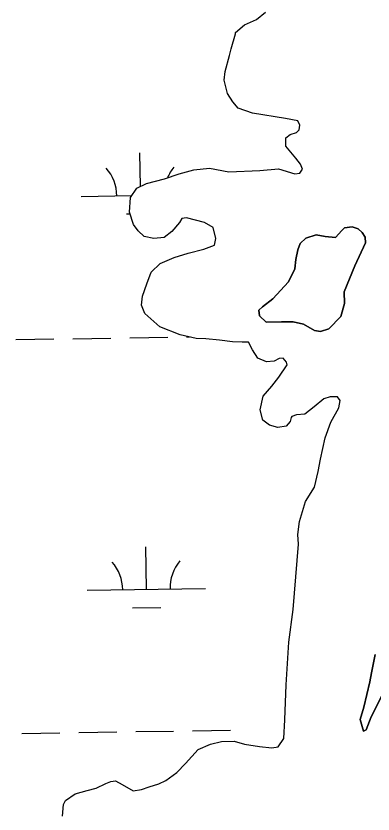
# Model space of a CAD drawing. Extents: x 3807117 to 3845308, y 337856 to 363736.
# Drawn here: x 3814495 to 3814796, y 348381 to 349055 of the extents above; entities that cross this region are included whole.
import ezdxf

# ---------------------------------------------------------------- set-up
doc = ezdxf.new("R2010")
doc.units = 0
doc.layers.add('V-TOPO-SHOR', color=7, linetype='Continuous')
doc.layers.add('V-WETL-SWMP', color=7, linetype='Continuous')

msp = doc.modelspace()

# ---------------------------------------------------------------- linework, layer by layer
at = {"layer": 'V-TOPO-SHOR'}
for points in [[(3814611.4, 348867.17), (3814603.3, 348869.07), (3814598.16, 348873.82), (3814594.19, 348879.12), (3814590.9, 348889.64), (3814591.71, 348901.83), (3814597.09, 348909.87), (3814605.3, 348913.79), (3814620.48, 348917.57), (3814632.77, 348921.99), (3814645.03, 348925.25), (3814658.43, 348926.74), (3814674.64, 348923.54), (3814700.82, 348924.8), (3814716.54, 348926.25), (3814730.41, 348921.92), (3814734.49, 348922.42), (3814736.88, 348925.87), (3814735.21, 348929.97), (3814731.24, 348935.27), (3814722.71, 348945.31), (3814722.84, 348952.28), (3814726.38, 348955.12), (3814731.64, 348956.77), (3814734.01, 348959.05), (3814734.66, 348963.11), (3814732.98, 348966.62), (3814722.56, 348968.56), (3814694.75, 348973.15), (3814682.62, 348977.44), (3814678.07, 348982.76), (3814673.55, 348989.82), (3814670.85, 349000.91), (3814671.57, 349008.45), (3814675.31, 349021.75), (3814676.58, 349027.54), (3814680.3, 349040.26), (3814680.32, 349041.42), (3814688, 349047.67), (3814697.96, 349052.13), (3814705.63, 349058.39)], [(3814534.33, 348379.23), (3814535.09, 348389.09), (3814536.9, 348392.55), (3814545.14, 348398.21), (3814555.07, 348400.93), (3814562.67, 348403.11), (3814570.88, 348407.03), (3814574.98, 348408.69), (3814579.05, 348409.2), (3814584.81, 348406.19), (3814594.01, 348400.78), (3814601, 348401.82), (3814607.44, 348404.02), (3814615.63, 348406.77), (3814621.49, 348409.57), (3814630.92, 348416.37), (3814638.03, 348423.79), (3814648.71, 348435.8), (3814659.26, 348440.25), (3814668.6, 348442.41), (3814679.07, 348442.79), (3814687.74, 348440.31), (3814700.49, 348438.32), (3814710.93, 348436.97), (3814716.18, 348438.03), (3814720.96, 348444.92), (3814721.83, 348460.6), (3814722.96, 348490.22), (3814725.37, 348526.21), (3814728.8, 348554.04), (3814733.31, 348609.17), (3814732.88, 348617.32), (3814734.25, 348628.33), (3814739.21, 348645.1), (3814746.99, 348657.16), (3814750.14, 348670.47), (3814752.08, 348680.89), (3814755.9, 348698.84), (3814760.8, 348712.12), (3814767.42, 348724.2), (3814768.7, 348730.57), (3814766.43, 348733.52), (3814760.04, 348733.64), (3814754.77, 348731.99), (3814746.51, 348725.17), (3814738.84, 348718.92), (3814731.85, 348718.47), (3814727.75, 348716.8), (3814727.16, 348716.23), (3814726.52, 348712.75), (3814722.96, 348708.75), (3814715.96, 348707.72), (3814709.02, 348709.59), (3814703.29, 348713.77), (3814701.13, 348722.53), (3814703.67, 348734.1), (3814710.8, 348742.69), (3814716.75, 348750.13), (3814723.92, 348760.46), (3814723.38, 348762.8), (3814720.54, 348766.34), (3814717.04, 348765.82), (3814712.93, 348763.57), (3814706.53, 348763.11), (3814699.03, 348766.16), (3814694.51, 348773.21), (3814691.15, 348779.67), (3814685.92, 348779.77), (3814677.78, 348779.92), (3814666.77, 348781.29), (3814655.17, 348782.66), (3814647.03, 348782.82), (3814633.72, 348785.97), (3814616.41, 348792.68), (3814603.83, 348803.96), (3814601.06, 348810.99), (3814601.78, 348818.53), (3814605.46, 348828.92), (3814609.13, 348838.74), (3814616.83, 348846.15), (3814628.54, 348851.16), (3814640.24, 348855.01), (3814653.67, 348858.25), (3814662.45, 348861.58), (3814663.72, 348867.36), (3814661.57, 348876.7), (3814654.09, 348880.91), (3814639.05, 348884.68), (3814634.97, 348884.17), (3814633.16, 348880.72), (3814626.63, 348873.28), (3814620.14, 348868.17), (3814611.4, 348867.17)], [(3814771.81, 348822.18), (3814780.93, 348844.09), (3814790.02, 348863.68), (3814789.52, 348868.35), (3814787.27, 348872.46), (3814783.84, 348875.42), (3814778.64, 348877.27), (3814772.23, 348876.22), (3814769.86, 348873.94), (3814764.53, 348868.23), (3814755.82, 348868.97), (3814748.29, 348870.27), (3814739.52, 348867.53), (3814734.79, 348862.97), (3814732.95, 348857.77), (3814731.05, 348849.67), (3814730.32, 348841.55), (3814724.89, 348830.61), (3814711.83, 348816.32), (3814702.99, 348809.51), (3814700.03, 348806.66), (3814700.52, 348802), (3814706.24, 348796.66), (3814719.03, 348797.01), (3814728.91, 348796.82), (3814737.59, 348794.92), (3814746.79, 348789.51), (3814752.01, 348788.84), (3814759.02, 348791.03), (3814769.09, 348801.3), (3814772.21, 348812.29), (3814771.81, 348822.18)], [(3814798.08, 348515.97), (3814794.88, 348500.34), (3814793.58, 348492.81), (3814788.53, 348471.4), (3814785.43, 348460.99), (3814788.15, 348451.06), (3814790.5, 348452.18), (3814794.77, 348463.14), (3814817.11, 348508.06)]]:
    msp.add_lwpolyline(points, dxfattribs=at)
at = {"layer": 'V-WETL-SWMP'}
for p, q in [((3814697.96, 349052.13), (3814705.63, 349058.38)), ((3814688, 349047.67), (3814697.96, 349052.13)), ((3814680.32, 349041.42), (3814688, 349047.67)), ((3814676.58, 349027.54), (3814680.3, 349040.26)), ((3814680.3, 349040.26), (3814680.32, 349041.42)), ((3814675.31, 349021.75), (3814676.58, 349027.54)), ((3814671.57, 349008.45), (3814675.31, 349021.75)), ((3814670.85, 349000.91), (3814671.57, 349008.45)), ((3814673.55, 348989.82), (3814670.85, 349000.91)), ((3814678.07, 348982.76), (3814673.55, 348989.82)), ((3814682.62, 348977.44), (3814678.07, 348982.76)), ((3814694.75, 348973.15), (3814682.62, 348977.44)), ((3814722.56, 348968.56), (3814694.75, 348973.15)), ((3814732.98, 348966.62), (3814722.56, 348968.56)), ((3814734.66, 348963.11), (3814732.98, 348966.62)), ((3814726.38, 348955.12), (3814731.64, 348956.77)), ((3814731.64, 348956.77), (3814734.01, 348959.05)), ((3814734.01, 348959.05), (3814734.66, 348963.11)), ((3814722.71, 348945.31), (3814722.84, 348952.28)), ((3814722.84, 348952.28), (3814726.38, 348955.12)), ((3814731.24, 348935.27), (3814722.71, 348945.31)), ((3814600.02, 348911.27), (3814599.59, 348939.6)), ((3814735.21, 348929.97), (3814731.24, 348935.27)), ((3814736.88, 348925.87), (3814735.21, 348929.97)), ((3814632.77, 348921.99), (3814645.03, 348925.25)), ((3814645.03, 348925.25), (3814658.43, 348926.75)), ((3814658.43, 348926.75), (3814674.64, 348923.54)), ((3814674.64, 348923.54), (3814700.82, 348924.79)), ((3814700.82, 348924.79), (3814716.54, 348926.25)), ((3814716.54, 348926.25), (3814730.41, 348921.92)), ((3814734.49, 348922.42), (3814736.88, 348925.87)), ((3814605.3, 348913.78), (3814620.48, 348917.57)), ((3814620.48, 348917.57), (3814632.77, 348921.99)), ((3814730.41, 348921.92), (3814734.49, 348922.42)), ((3814591.71, 348901.83), (3814597.09, 348909.87)), ((3814597.09, 348909.87), (3814605.3, 348913.78)), ((3814550.14, 348902.85), (3814592.82, 348903.49)), ((3814590.9, 348889.64), (3814591.71, 348901.83)), ((3814594.19, 348879.12), (3814590.9, 348889.64)), ((3814588.36, 348887.99), (3814591.4, 348888.04)), ((3814634.97, 348884.17), (3814633.16, 348880.72)), ((3814639.05, 348884.68), (3814634.97, 348884.17)), ((3814654.09, 348880.91), (3814639.05, 348884.68)), ((3814598.16, 348873.81), (3814594.19, 348879.12)), ((3814633.16, 348880.72), (3814626.63, 348873.28)), ((3814661.57, 348876.7), (3814654.09, 348880.91)), ((3814663.72, 348867.36), (3814661.57, 348876.7)), ((3814603.3, 348869.07), (3814598.16, 348873.81)), ((3814611.4, 348867.17), (3814603.3, 348869.07)), ((3814626.63, 348873.28), (3814620.14, 348868.17)), ((3814620.14, 348868.17), (3814611.4, 348867.17)), ((3814662.45, 348861.57), (3814663.72, 348867.36)), ((3814640.24, 348855.01), (3814653.67, 348858.25)), ((3814653.67, 348858.25), (3814662.45, 348861.57)), ((3814616.83, 348846.15), (3814628.54, 348851.16)), ((3814628.54, 348851.16), (3814640.24, 348855.01)), ((3814609.13, 348838.74), (3814616.83, 348846.15)), ((3814605.46, 348828.92), (3814609.13, 348838.74)), ((3814601.78, 348818.53), (3814605.46, 348828.92)), ((3814601.06, 348810.99), (3814601.78, 348818.53)), ((3814603.83, 348803.96), (3814601.06, 348810.99)), ((3814616.41, 348792.69), (3814603.83, 348803.96)), ((3814633.72, 348785.97), (3814616.41, 348792.69)), ((3814495.1, 348781.95), (3814527.09, 348782.43)), ((3814543.09, 348782.66), (3814575.09, 348783.14)), ((3814591.09, 348783.38), (3814623.08, 348783.86)), ((3814647.03, 348782.82), (3814633.72, 348785.97)), ((3814639.08, 348784.1), (3814641.46, 348784.14)), ((3814655.17, 348782.66), (3814647.03, 348782.82)), ((3814666.77, 348781.29), (3814655.17, 348782.66)), ((3814677.78, 348779.92), (3814666.77, 348781.29)), ((3814691.15, 348779.67), (3814677.78, 348779.92)), ((3814694.51, 348773.21), (3814691.15, 348779.67)), ((3814699.03, 348766.16), (3814694.51, 348773.21)), ((3814706.53, 348763.11), (3814699.03, 348766.16)), ((3814712.93, 348763.57), (3814706.53, 348763.11)), ((3814717.04, 348765.82), (3814712.93, 348763.57)), ((3814720.54, 348766.34), (3814717.04, 348765.82)), ((3814723.38, 348762.8), (3814720.54, 348766.34)), ((3814723.92, 348760.46), (3814723.38, 348762.8)), ((3814716.75, 348750.13), (3814723.92, 348760.46)), ((3814710.8, 348742.69), (3814716.75, 348750.13)), ((3814703.67, 348734.1), (3814710.8, 348742.69)), ((3814701.13, 348722.53), (3814703.67, 348734.1)), ((3814754.77, 348731.99), (3814746.51, 348725.17)), ((3814760.04, 348733.64), (3814754.77, 348731.99)), ((3814766.43, 348733.52), (3814760.04, 348733.64)), ((3814768.7, 348730.57), (3814766.43, 348733.52)), ((3814767.42, 348724.2), (3814768.7, 348730.57)), ((3814703.29, 348713.77), (3814701.13, 348722.53)), ((3814746.51, 348725.17), (3814738.84, 348718.92)), ((3814760.8, 348712.12), (3814767.42, 348724.2)), ((3814727.16, 348716.23), (3814726.52, 348712.75)), ((3814727.76, 348716.8), (3814727.16, 348716.23)), ((3814731.85, 348718.47), (3814727.76, 348716.8)), ((3814738.84, 348718.92), (3814731.85, 348718.47)), ((3814709.02, 348709.59), (3814703.29, 348713.77)), ((3814715.96, 348707.72), (3814709.02, 348709.59)), ((3814722.96, 348708.75), (3814715.96, 348707.72)), ((3814726.52, 348712.75), (3814722.96, 348708.75)), ((3814755.9, 348698.84), (3814760.8, 348712.12)), ((3814752.08, 348680.89), (3814755.9, 348698.84)), ((3814750.14, 348670.47), (3814752.08, 348680.89)), ((3814746.99, 348657.16), (3814750.14, 348670.47)), ((3814739.21, 348645.1), (3814746.99, 348657.16)), ((3814734.25, 348628.33), (3814739.21, 348645.1)), ((3814732.88, 348617.32), (3814734.25, 348628.33)), ((3814733.31, 348609.17), (3814732.88, 348617.32)), ((3814605.11, 348570.97), (3814604.57, 348606.96)), ((3814728.8, 348554.04), (3814733.31, 348609.17)), ((3814555.12, 348570.22), (3814655.11, 348571.72)), ((3814593.35, 348555.36), (3814617.34, 348555.72)), ((3814725.37, 348526.21), (3814728.8, 348554.04)), ((3814722.96, 348490.22), (3814725.37, 348526.21)), ((3814721.83, 348460.6), (3814722.96, 348490.22)), ((3814720.96, 348444.92), (3814721.83, 348460.6)), ((3814596.07, 348450.75), (3814628.07, 348451.23)), ((3814644.06, 348451.47), (3814676.06, 348451.94)), ((3814500.08, 348449.31), (3814532.08, 348449.79)), ((3814548.07, 348450.03), (3814580.07, 348450.51)), ((3814716.18, 348438.03), (3814720.96, 348444.92)), ((3814648.71, 348435.8), (3814659.26, 348440.25)), ((3814659.26, 348440.25), (3814668.6, 348442.41)), ((3814668.6, 348442.41), (3814679.07, 348442.79)), ((3814679.07, 348442.79), (3814687.74, 348440.31)), ((3814687.74, 348440.31), (3814700.49, 348438.32)), ((3814700.49, 348438.32), (3814710.93, 348436.97)), ((3814710.93, 348436.97), (3814716.18, 348438.03)), ((3814638.03, 348423.79), (3814648.71, 348435.8)), ((3814630.92, 348416.37), (3814638.03, 348423.79)), ((3814621.49, 348409.57), (3814630.92, 348416.37)), ((3814562.67, 348403.11), (3814570.88, 348407.03)), ((3814570.88, 348407.03), (3814574.98, 348408.69)), ((3814574.98, 348408.69), (3814579.06, 348409.2)), ((3814579.06, 348409.2), (3814584.81, 348406.19)), ((3814584.81, 348406.19), (3814594.01, 348400.78)), ((3814601, 348401.82), (3814607.44, 348404.02)), ((3814607.44, 348404.02), (3814615.63, 348406.77)), ((3814615.63, 348406.77), (3814621.49, 348409.57)), ((3814536.9, 348392.55), (3814545.14, 348398.2)), ((3814545.14, 348398.2), (3814555.07, 348400.93)), ((3814555.07, 348400.93), (3814562.67, 348403.11)), ((3814594.01, 348400.78), (3814601, 348401.82)), ((3814535.09, 348389.09), (3814536.9, 348392.55)), ((3814534.33, 348379.23), (3814535.09, 348389.09))]:
    msp.add_line(p, q, dxfattribs=at)
msp.add_lwpolyline([(3814771.81, 348822.18), (3814772.21, 348812.29), (3814769.09, 348801.3), (3814759.02, 348791.03), (3814752.01, 348788.84), (3814746.79, 348789.51), (3814737.59, 348794.92), (3814728.91, 348796.82), (3814719.03, 348797.01), (3814706.24, 348796.66), (3814700.52, 348802), (3814700.03, 348806.66), (3814702.99, 348809.51), (3814711.83, 348816.32), (3814724.89, 348830.61), (3814730.32, 348841.55), (3814731.05, 348849.67), (3814732.95, 348857.77), (3814734.79, 348862.97), (3814739.52, 348867.53), (3814748.29, 348870.27), (3814755.82, 348868.97), (3814764.53, 348868.23), (3814769.86, 348873.94), (3814772.23, 348876.22), (3814778.64, 348877.27), (3814783.84, 348875.42), (3814787.27, 348872.46), (3814789.52, 348868.35), (3814790.02, 348863.69), (3814780.93, 348844.09)], close=True, dxfattribs=at)
msp.add_lwpolyline([(3814817.11, 348508.06), (3814794.77, 348463.14), (3814790.5, 348452.18), (3814788.15, 348451.06), (3814785.43, 348460.99), (3814788.53, 348471.4), (3814793.58, 348492.81), (3814794.88, 348500.34), (3814798.08, 348515.97)], dxfattribs=at)
for centre, start, end in [((3814544.89, 348903.25), 0.08653, 41.63019), ((3814655.36, 348904.91), 140.08653, 157.47841), ((3814549.87, 348570.61), 0.08653, 41.63019), ((3814660.34, 348572.27), 140.08653, 181.63019)]:
    msp.add_arc(centre, 35.25, start, end, dxfattribs=at)

doc.saveas('drawing.dxf')
